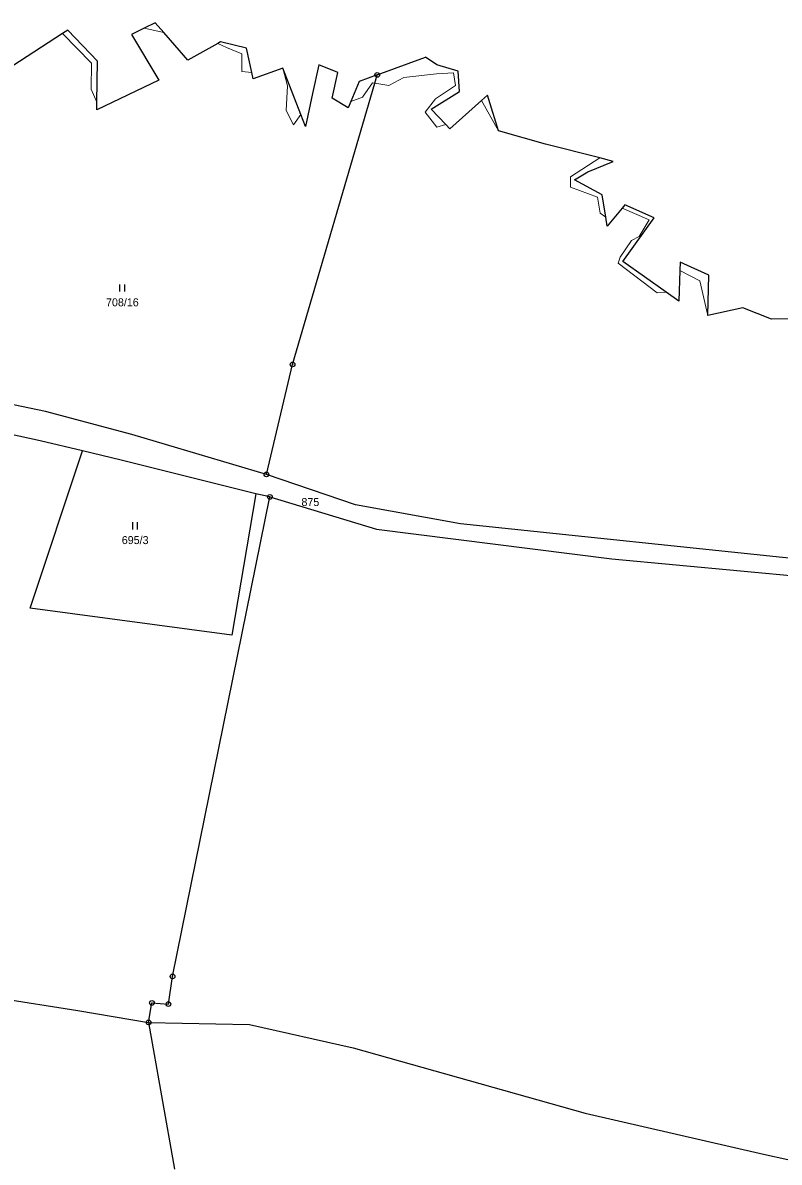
# Model space of a CAD drawing. Extents: x -739410 to -735662, y -942282 to -940043.
# Drawn here: x -738673.5 to -738512.7, y -941488.5 to -941246.5 of the extents above; entities that cross this region are included whole.
import ezdxf
from ezdxf.enums import TextEntityAlignment as Align

# ---------------------------------------------------------------- set-up
doc = ezdxf.new("R2010")
doc.units = 0
doc.header["$LTSCALE"] = 0.68
for name, color, linetype, lineweight in [('1', 7, 'Continuous', 25), ('3', 7, 'Continuous', 25), ('4', 7, 'Continuous', 13), ('8', 7, 'Continuous', 25)]:
    doc.layers.add(name, color=color, linetype=linetype, lineweight=lineweight)
doc.layers.add('2', color=7, linetype='Continuous')

msp = doc.modelspace()

# ---------------------------------------------------------------- linework, layer by layer
at = {"layer": '1'}
for p, q in [((-738645.41, -941246.49), (-738647.73, -941247.66)), ((-738643.55, -941248.55), (-738645.41, -941246.49)), ((-738665.06, -941248.73), (-738675.63, -941255.63)), ((-738663.99, -941248.03), (-738665.06, -941248.73)), ((-738657.62, -941254.66), (-738663.99, -941248.03)), ((-738647.73, -941247.66), (-738650.4, -941249.01)), ((-738650.4, -941249.01), (-738644.61, -941258.68)), ((-738642.11, -941250.15), (-738643.55, -941248.55)), ((-738638.42, -941254.42), (-738642.11, -941250.15)), ((-738632.1, -941250.9), (-738638.42, -941254.42)), ((-738631.49, -941250.56), (-738632.1, -941250.9)), ((-738625.96, -941251.85), (-738631.49, -941250.56)), ((-738624.86, -941257.02), (-738625.96, -941251.85)), ((-738657.78, -941263.33), (-738657.62, -941254.66)), ((-738598.17, -941257.55), (-738587.93, -941253.81)), ((-738585.53, -941255.39), (-738587.93, -941253.81)), ((-738624.57, -941258.4), (-738624.86, -941257.02)), ((-738618.22, -941256.14), (-738624.57, -941258.4)), ((-738614.44, -941265.96), (-738618.22, -941256.14)), ((-738610.63, -941255.43), (-738611.98, -941261.49)), ((-738606.53, -941257.03), (-738610.63, -941255.43)), ((-738607.76, -941262.53), (-738606.53, -941257.03)), ((-738580.95, -941256.74), (-738585.53, -941255.39)), ((-738580.73, -941261.1), (-738580.95, -941256.74)), ((-738644.61, -941258.68), (-738657.82, -941265)), ((-738616.17, -941319.05), (-738598.69, -941259.33)), ((-738602.01, -941258.93), (-738603.82, -941263.23)), ((-738598.17, -941257.55), (-738602.01, -941258.93)), ((-738598.69, -941259.33), (-738598.17, -941257.55)), ((-738611.98, -941261.49), (-738613.46, -941268.5)), ((-738586.69, -941264.81), (-738580.73, -941261.1)), ((-738574.75, -941261.89), (-738575.99, -941263)), ((-738572.4, -941269.41), (-738574.75, -941261.89)), ((-738657.82, -941265), (-738657.78, -941263.33)), ((-738604.37, -941264.53), (-738607.76, -941262.53)), ((-738603.82, -941263.23), (-738604.37, -941264.53)), ((-738575.99, -941263), (-738582.75, -941269.01)), ((-738613.46, -941268.5), (-738614.44, -941265.96)), ((-738583.61, -941268.09), (-738586.69, -941264.81)), ((-738582.75, -941269.01), (-738583.61, -941268.09)), ((-738562.4, -941272.26), (-738572.4, -941269.41)), ((-738550.83, -941275.21), (-738562.4, -941272.26)), ((-738553.4, -941278.17), (-738548.01, -941275.93)), ((-738548.01, -941275.93), (-738550.83, -941275.21)), ((-738556.28, -941279.88), (-738553.4, -941278.17)), ((-738550.4, -941283.01), (-738556.28, -941279.88)), ((-738549.6, -941287.78), (-738550.4, -941283.01)), ((-738546.15, -941285.87), (-738549.28, -941289.72)), ((-738545.56, -941285.15), (-738546.15, -941285.87)), ((-738539.28, -941287.92), (-738545.56, -941285.15)), ((-738549.28, -941289.72), (-738549.6, -941287.78)), ((-738545.97, -941297.2), (-738539.28, -941287.92)), ((-738536.74, -941303.72), (-738545.97, -941297.2)), ((-738533.77, -941297.35), (-738533.84, -941299.09)), ((-738527.68, -941300.07), (-738533.77, -941297.35)), ((-738533.84, -941299.09), (-738534.08, -941305.6)), ((-738527.9, -941308.65), (-738527.68, -941300.07)), ((-738534.08, -941305.6), (-738536.74, -941303.72)), ((-738520.45, -941307.04), (-738527.9, -941308.65)), ((-738514.4, -941309.45), (-738520.45, -941307.04)), ((-738506.66, -941309.39), (-738514.4, -941309.45)), ((-738668.73, -941329.06), (-738713.4, -941319.63)), ((-738621.73, -941342.42), (-738616.17, -941319.05)), ((-738669.84, -941335.26), (-738706.8, -941327.28)), ((-738650.34, -941333.93), (-738668.73, -941329.06)), ((-738621.73, -941342.42), (-738650.34, -941333.93)), ((-738660.87, -941337.43), (-738669.84, -941335.26)), ((-738671.94, -941370.85), (-738660.87, -941337.43)), ((-738652.61, -941339.43), (-738660.87, -941337.43)), ((-738624, -941346.58), (-738652.61, -941339.43)), ((-738602.77, -941348.92), (-738621.73, -941342.42)), ((-738624, -941346.58), (-738629.09, -941376.54)), ((-738621.01, -941347.2), (-738624, -941346.58)), ((-738641.69, -941449.07), (-738621.01, -941347.2)), ((-738621.01, -941347.2), (-738598.32, -941354.02)), ((-738580.48, -941352.9), (-738602.77, -941348.92)), ((-738482.86, -941363.14), (-738580.48, -941352.9)), ((-738598.32, -941354.02), (-738548.31, -941360.36)), ((-738548.31, -941360.36), (-738490.17, -941365.77)), ((-738629.09, -941376.54), (-738671.94, -941370.85)), ((-738642.59, -941454.93), (-738641.69, -941449.07)), ((-738680.39, -941453.41), (-738661.81, -941456.28)), ((-738646.8, -941458.83), (-738646.09, -941454.7)), ((-738646.09, -941454.7), (-738642.59, -941454.93)), ((-738661.81, -941456.28), (-738646.8, -941458.83)), ((-738646.8, -941458.83), (-738625.34, -941459.3)), ((-738646.8, -941458.83), (-738641.31, -941490.03)), ((-738625.34, -941459.3), (-738603.27, -941464.21)), ((-738603.27, -941464.21), (-738553.95, -941478.08)), ((-738553.95, -941478.08), (-738516.07, -941486.82)), ((-738516.07, -941486.82), (-738510.89, -941487.98))]:
    msp.add_line(p, q, dxfattribs=at)
at = {"layer": '3'}
for p, q in [((-738652.871, -941303.59), (-738652.871, -941302.09)), ((-738651.87, -941303.59), (-738651.87, -941302.09)), ((-738650.151, -941354.1), (-738650.151, -941352.6)), ((-738649.15, -941354.1), (-738649.15, -941352.6))]:
    msp.add_line(p, q, dxfattribs=at)
at = {"layer": '4'}
for p, q in [((-738658.93, -941255.1), (-738665.06, -941248.73)), ((-738643.55, -941248.55), (-738647.73, -941247.66)), ((-738630.23, -941251.73), (-738632.1, -941250.9)), ((-738626.97, -941253.1), (-738630.23, -941251.73)), ((-738626.97, -941256.82), (-738626.97, -941253.1)), ((-738659, -941260.62), (-738658.93, -941255.1)), ((-738624.86, -941257.02), (-738626.97, -941256.82)), ((-738617.25, -941259.89), (-738618.22, -941256.14)), ((-738581.97, -941257.15), (-738585.56, -941257.34)), ((-738581.52, -941259.82), (-738581.97, -941257.15)), ((-738599.2, -941259.24), (-738601.35, -941262.3)), ((-738598.69, -941259.33), (-738599.2, -941259.24)), ((-738595.74, -941259.82), (-738598.69, -941259.33)), ((-738592.54, -941258.13), (-738595.74, -941259.82)), ((-738585.56, -941257.34), (-738592.54, -941258.13)), ((-738657.78, -941263.33), (-738659, -941260.62)), ((-738617.57, -941265.11), (-738617.25, -941259.89)), ((-738585.82, -941262.63), (-738581.52, -941259.82)), ((-738601.35, -941262.3), (-738603.82, -941263.23)), ((-738587.97, -941265.5), (-738585.82, -941262.63)), ((-738572.4, -941269.41), (-738575.99, -941263)), ((-738616.01, -941268.18), (-738617.57, -941265.11)), ((-738614.44, -941265.96), (-738616.01, -941268.18)), ((-738585.5, -941268.64), (-738587.97, -941265.5)), ((-738583.61, -941268.09), (-738585.5, -941268.64)), ((-738557.1, -941279.23), (-738550.83, -941275.21)), ((-738557.1, -941281.43), (-738557.1, -941279.23)), ((-738551.38, -941283.55), (-738557.1, -941281.43)), ((-738550.78, -941286.95), (-738551.38, -941283.55)), ((-738540.35, -941288.34), (-738546.15, -941285.87)), ((-738549.6, -941287.78), (-738550.78, -941286.95)), ((-738542.48, -941291.87), (-738540.35, -941288.34)), ((-738546.57, -941296.25), (-738544.14, -941292.73)), ((-738544.14, -941292.73), (-738542.48, -941291.87)), ((-738546.94, -941297.55), (-738546.57, -941296.25)), ((-738538.66, -941303.88), (-738546.94, -941297.55)), ((-738529.64, -941301.29), (-738533.84, -941299.09)), ((-738527.9, -941308.65), (-738529.64, -941301.29)), ((-738536.74, -941303.72), (-738538.66, -941303.88))]:
    msp.add_line(p, q, dxfattribs=at)
at = {"layer": '8'}
for centre, radius in [((-738598.17, -941257.5499), 0.5), ((-738598.17, -941257.5499), 0.0303), ((-738616.17, -941319.0499), 0.5), ((-738616.17, -941319.0499), 0.0303), ((-738621.73, -941342.4199), 0.5), ((-738621.73, -941342.4199), 0.0303), ((-738621.01, -941347.1999), 0.5), ((-738621.01, -941347.1999), 0.0303), ((-738641.69, -941449.0699), 0.5), ((-738641.69, -941449.0699), 0.0303), ((-738646.09, -941454.6999), 0.5), ((-738646.09, -941454.6999), 0.0303), ((-738642.59, -941454.9299), 0.5), ((-738642.59, -941454.9299), 0.0303), ((-738646.8, -941458.8299), 0.5), ((-738646.8, -941458.8299), 0.0303)]:
    msp.add_circle(centre, radius, dxfattribs=at)

# ---------------------------------------------------------------- texts
at = {"layer": '2'}
for s, p in [('708/16', (-738652.36, -941306.715)), ('875', (-738612.399, -941349.145)), ('695/3', (-738649.64, -941357.225))]:
    msp.add_text(s, height=1.7, dxfattribs=at).set_placement(p, align=Align.CENTER)

doc.saveas('drawing.dxf')
